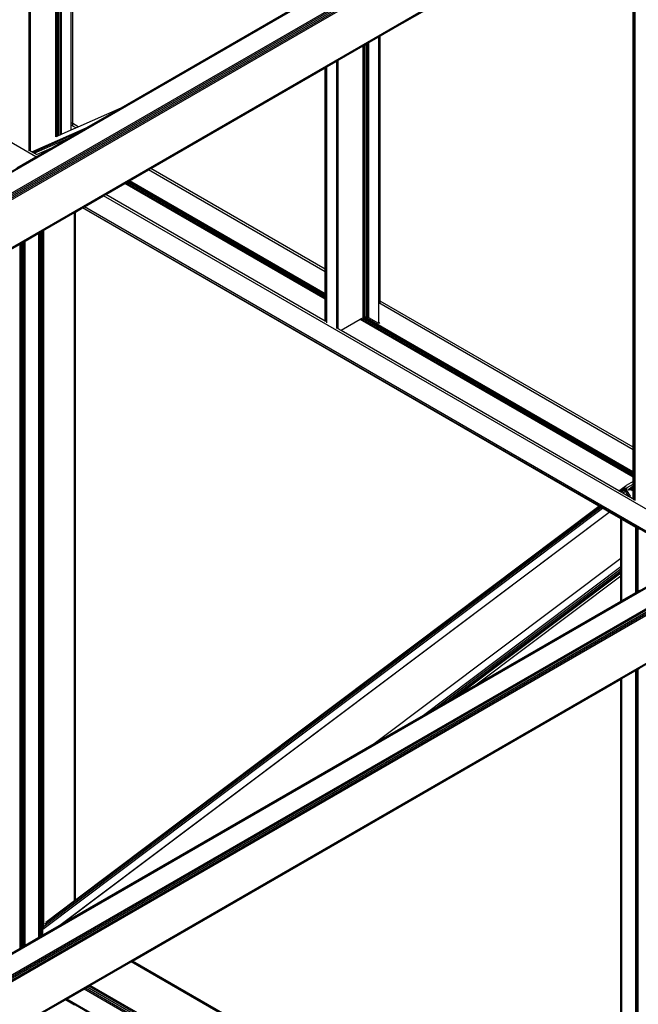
# Model space of a CAD drawing. Header units: millimetres. Extents: x 10 to 1250, y -62 to 528.
# Tile 731 of 909: x 620.78 to 621.89, y 521.81 to 523.58. Entities that reach past the tile are written whole.
import ezdxf

# ---------------------------------------------------------------- set-up
doc = ezdxf.new("R2010")
doc.units = ezdxf.units.MM
doc.header["$LTSCALE"] = 0.05

msp = doc.modelspace()

# ---------------------------------------------------------------- linework, layer by layer
at = {"color": 8}
for p, q in [((620.8003, 523.342), (620.8003, 524.5061)), ((620.8029, 523.3405), (620.8029, 524.5014)), ((620.8479, 523.4079), (620.8479, 524.4191)), ((620.8488, 523.4073), (620.8488, 524.4174)), ((620.8502, 523.4065), (620.8502, 524.4149)), ((620.853, 523.4049), (620.853, 524.4098)), ((620.8557, 523.4033), (620.8557, 524.4048)), ((620.8571, 523.4025), (620.8571, 524.4023)), ((620.858, 523.402), (620.858, 524.4005)), ((620.8759, 523.3917), (620.8759, 524.3679)), ((620.8784, 523.3902), (620.8784, 524.3632)), ((619.1098, 522.3467), (621.8627, 523.9361)), ((619.1117, 522.346), (621.8627, 523.9343)), ((619.1439, 522.3275), (621.8888, 523.9123)), ((619.1458, 522.3259), (621.8916, 523.9111)), ((619.1475, 522.3236), (621.894, 523.9093)), ((619.1486, 522.321), (621.8963, 523.9074)), ((619.149, 522.3185), (621.8966, 523.9049)), ((620.8124, 523.3304), (619.8503, 523.8858)), ((619.194, 522.2584), (621.8835, 523.8112)), ((619.1954, 522.2574), (621.883, 523.8091)), ((621.885, 522.8091), (621.885, 523.7698)), ((621.8858, 522.8086), (621.8858, 523.7692)), ((621.8882, 522.8073), (621.8882, 523.7676)), ((621.4308, 523.5474), (621.6446, 523.6708)), ((620.9653, 523.4186), (621.2917, 523.6071)), ((621.4104, 523.5356), (621.4283, 523.5459)), ((621.4283, 523.5459), (621.4308, 523.5474)), ((621.4283, 523.0728), (621.4283, 523.5459)), ((621.4308, 523.0713), (621.4308, 523.5474)), ((621.3553, 523.5038), (621.4003, 523.5298)), ((621.4003, 523.5298), (621.4012, 523.5303)), ((621.4003, 523.0889), (621.4003, 523.5298)), ((621.4012, 523.5303), (621.4026, 523.5311)), ((621.4012, 523.0884), (621.4012, 523.5303)), ((621.4026, 523.5311), (621.4053, 523.5327)), ((621.4026, 523.0876), (621.4026, 523.5311)), ((621.4053, 523.5327), (621.4081, 523.5343)), ((621.4053, 523.086), (621.4053, 523.5327)), ((621.4081, 523.5343), (621.4104, 523.5356)), ((621.4081, 523.0844), (621.4081, 523.5343)), ((621.4104, 523.0416), (621.4104, 523.5356)), ((621.3326, 523.4907), (621.3349, 523.492)), ((621.3349, 523.492), (621.3527, 523.5023)), ((621.3349, 523.0326), (621.3349, 523.492)), ((621.3527, 523.5023), (621.3553, 523.5038)), ((621.3527, 523.0231), (621.3527, 523.5023)), ((621.3553, 523.0216), (621.3553, 523.5038)), ((621.0185, 523.3093), (621.3318, 523.4902)), ((621.3318, 523.4902), (621.3326, 523.4907)), ((621.3318, 523.1285), (621.3318, 523.4902)), ((621.3326, 523.128), (621.3326, 523.4907)), ((620.8488, 523.4073), (620.8479, 523.4079)), ((620.8479, 523.4032), (620.8479, 523.4079)), ((620.8488, 523.4027), (620.8479, 523.4032)), ((620.8479, 523.3664), (620.8479, 523.4032)), ((620.8502, 523.4065), (620.8488, 523.4073)), ((620.8488, 523.4027), (620.8488, 523.4073)), ((620.8488, 523.3669), (620.8488, 523.4027)), ((620.8502, 523.4019), (620.8488, 523.4027)), ((620.853, 523.4049), (620.8502, 523.4065)), ((620.8502, 523.4019), (620.8502, 523.4065)), ((620.853, 523.4003), (620.853, 523.4049)), ((620.8571, 523.4025), (620.8557, 523.4033)), ((620.8557, 523.3987), (620.8557, 523.4033)), ((620.858, 523.402), (620.8571, 523.4025)), ((620.8571, 523.3979), (620.8571, 523.4025)), ((620.8884, 523.3845), (620.9653, 523.4186)), ((620.9025, 523.3824), (620.9653, 523.4186)), ((620.8502, 523.3675), (620.8502, 523.4019)), ((620.853, 523.4003), (620.8502, 523.4019)), ((620.853, 523.3687), (620.853, 523.4003)), ((620.858, 523.3973), (620.8557, 523.3987)), ((620.8557, 523.3699), (620.8557, 523.3987)), ((620.858, 523.3973), (620.858, 523.402)), ((620.858, 523.371), (620.858, 523.3973)), ((620.8784, 523.3902), (620.8759, 523.3917)), ((620.8759, 523.387), (620.8759, 523.3917)), ((620.8838, 523.3824), (620.8759, 523.387)), ((620.8759, 523.3789), (620.8759, 523.387)), ((620.8884, 523.3845), (620.8784, 523.3902)), ((620.8784, 523.3863), (620.8784, 523.3902)), ((620.8052, 523.3392), (620.9025, 523.3824)), ((620.8065, 523.3384), (620.8927, 523.3767)), ((620.8488, 523.3669), (620.8502, 523.3675)), ((620.8502, 523.3675), (620.853, 523.3687)), ((620.853, 523.3687), (620.8557, 523.3699)), ((620.8557, 523.3699), (620.858, 523.371)), ((620.858, 523.371), (620.8759, 523.3789)), ((620.8711, 523.3642), (620.8927, 523.3767)), ((620.8759, 523.3789), (620.8838, 523.3824)), ((620.8838, 523.3824), (620.8884, 523.3845)), ((620.8927, 523.3767), (620.9025, 523.3824)), ((620.8093, 523.3368), (620.8711, 523.3642)), ((620.8407, 523.3467), (620.8711, 523.3642)), ((620.8479, 523.3664), (620.8488, 523.3669)), ((620.8003, 523.3412), (620.8003, 523.342)), ((620.8029, 523.3405), (620.8003, 523.342)), ((620.8052, 523.3392), (620.8029, 523.3405)), ((620.8029, 523.3405), (620.8029, 523.3405)), ((620.8065, 523.3384), (620.8052, 523.3392)), ((620.8093, 523.3368), (620.8065, 523.3384)), ((620.8131, 523.3346), (620.8093, 523.3368)), ((620.8124, 523.3304), (620.816, 523.3324)), ((620.8132, 523.3345), (620.8407, 523.3467)), ((620.816, 523.3324), (620.8407, 523.3467)), ((620.7781, 523.3105), (620.8124, 523.3304)), ((620.9801, 523.2872), (621.0145, 523.307)), ((621.0145, 523.307), (621.0185, 523.3093)), ((621.3318, 523.1238), (621.0145, 523.307)), ((621.3318, 523.1285), (621.0185, 523.3093)), ((620.9377, 523.2627), (620.972, 523.2825)), ((620.972, 523.2825), (620.9739, 523.2836)), ((621.3318, 523.0748), (620.972, 523.2825)), ((620.9739, 523.2836), (620.9761, 523.2849)), ((621.3318, 523.077), (620.9739, 523.2836)), ((620.9761, 523.2849), (620.9783, 523.2861)), ((621.3318, 523.0795), (620.9761, 523.2849)), ((620.9783, 523.2861), (620.9801, 523.2872)), ((621.3318, 523.082), (620.9783, 523.2861)), ((621.3318, 523.0842), (620.9801, 523.2872)), ((620.9336, 523.2604), (620.9377, 523.2627)), ((621.3318, 523.0352), (620.9377, 523.2627)), ((620.8993, 523.2405), (620.9336, 523.2604)), ((622.0283, 522.6283), (620.9336, 523.2604)), ((620.8268, 523.1987), (620.8814, 523.2302)), ((620.8814, 523.2302), (620.8828, 523.231)), ((620.8814, 521.9951), (620.8814, 523.2302)), ((620.8828, 523.231), (620.8833, 523.2313)), ((620.8828, 521.9962), (620.8828, 523.231)), ((620.8833, 523.2313), (620.8959, 523.2386)), ((620.8833, 521.9966), (620.8833, 523.2313)), ((620.8959, 523.2386), (620.8968, 523.2391)), ((621.8232, 522.7033), (620.8959, 523.2386)), ((620.8968, 523.2391), (620.8993, 523.2405)), ((621.9915, 522.6071), (620.8968, 523.2391)), ((621.994, 522.6085), (620.8993, 523.2405)), ((620.7929, 523.1791), (620.8178, 523.1935)), ((620.8178, 523.1935), (620.8181, 523.1936)), ((620.8178, 521.9835), (620.8178, 523.1935)), ((620.8181, 523.1936), (620.8193, 523.1943)), ((620.8181, 521.9833), (620.8181, 523.1936)), ((620.8193, 523.1943), (620.8199, 523.1947)), ((620.8193, 521.9826), (620.8193, 523.1943)), ((620.8199, 523.1947), (620.8223, 523.1961)), ((620.8199, 521.9823), (620.8199, 523.1947)), ((620.8223, 523.1961), (620.8226, 523.1962)), ((620.8223, 521.9809), (620.8223, 523.1961)), ((620.8226, 523.1962), (620.8235, 523.1968)), ((620.8226, 521.9807), (620.8226, 523.1962)), ((620.8235, 523.1968), (620.8246, 523.1974)), ((620.8235, 521.9802), (620.8235, 523.1968)), ((620.8246, 523.1974), (620.8248, 523.1975)), ((620.8246, 521.9796), (620.8246, 523.1974)), ((620.8248, 523.1975), (620.8268, 523.1987)), ((620.8248, 521.9795), (620.8248, 523.1975)), ((620.8268, 521.9783), (620.8268, 523.1987)), ((620.7589, 523.1595), (620.7839, 523.1739)), ((620.7839, 523.1739), (620.7859, 523.1751)), ((620.7839, 521.9098), (620.7839, 523.1739)), ((620.7859, 523.1751), (620.7861, 523.1752)), ((620.7859, 522.0019), (620.7859, 523.1751)), ((620.7861, 523.1752), (620.7871, 523.1758)), ((620.7861, 522.0018), (620.7861, 523.1752)), ((620.7871, 523.1758), (620.7884, 523.1765)), ((620.7871, 522.0012), (620.7871, 523.1758)), ((620.7884, 523.1765), (620.7908, 523.1779)), ((620.7884, 522.0005), (620.7884, 523.1765)), ((620.7908, 523.1779), (620.791, 523.178)), ((620.7908, 521.9991), (620.7908, 523.1779)), ((620.791, 523.178), (620.7915, 523.1783)), ((620.791, 521.999), (620.791, 523.178)), ((620.7915, 523.1783), (620.7929, 523.1791)), ((620.7915, 521.9987), (620.7915, 523.1783)), ((620.7929, 521.9979), (620.7929, 523.1791)), ((620.2154, 521.581), (622.9683, 523.1704)), ((620.2174, 521.5803), (622.9683, 523.1686)), ((620.2495, 521.5618), (622.9945, 523.1466)), ((620.2515, 521.5602), (622.9972, 523.1454)), ((620.2531, 521.5579), (622.9993, 523.1434)), ((620.2543, 521.5553), (623.0021, 523.1418)), ((620.2546, 521.5528), (623.0023, 523.1392)), ((621.3326, 523.128), (621.3318, 523.1285)), ((621.3318, 523.1238), (621.3318, 523.1285)), ((621.3326, 523.1233), (621.3318, 523.1238)), ((621.3318, 523.0842), (621.3318, 523.1238)), ((621.3326, 523.1233), (621.3326, 523.128)), ((621.3326, 523.0837), (621.3326, 523.1233)), ((621.4012, 523.0884), (621.4003, 523.0889)), ((621.4003, 523.0843), (621.4003, 523.0889)), ((621.4012, 523.0837), (621.4003, 523.0843)), ((621.4003, 523.0446), (621.4003, 523.0843)), ((621.4026, 523.0876), (621.4012, 523.0884)), ((621.4012, 523.0837), (621.4012, 523.0884)), ((621.4026, 523.0829), (621.4026, 523.0876)), ((621.4081, 523.0844), (621.4053, 523.086)), ((621.4053, 523.0813), (621.4053, 523.086)), ((621.4081, 523.0798), (621.4081, 523.0844)), ((621.3326, 523.0837), (621.3318, 523.0842)), ((621.3318, 523.082), (621.3318, 523.0842)), ((621.3326, 523.0815), (621.3318, 523.082)), ((621.3318, 523.0795), (621.3318, 523.082)), ((621.3326, 523.079), (621.3318, 523.0795)), ((621.3318, 523.077), (621.3318, 523.0795)), ((621.3326, 523.0765), (621.3318, 523.077)), ((621.3318, 523.0748), (621.3318, 523.077)), ((621.3326, 523.0744), (621.3318, 523.0748)), ((621.3318, 523.0352), (621.3318, 523.0748)), ((621.3326, 523.0815), (621.3326, 523.0837)), ((621.3326, 523.079), (621.3326, 523.0815)), ((621.3326, 523.0765), (621.3326, 523.079)), ((621.3326, 523.0744), (621.3326, 523.0765)), ((621.3326, 523.0347), (621.3326, 523.0744)), ((621.4026, 523.0829), (621.4012, 523.0837)), ((621.4012, 523.0445), (621.4012, 523.0837)), ((621.4026, 523.0446), (621.4026, 523.0829)), ((621.4081, 523.0798), (621.4053, 523.0813)), ((621.4053, 523.0449), (621.4053, 523.0813)), ((621.4081, 523.0446), (621.4081, 523.0798)), ((621.4308, 523.0713), (621.4283, 523.0728)), ((621.4283, 523.0681), (621.4283, 523.0728)), ((621.4283, 523.0314), (621.4283, 523.0681)), ((621.885, 522.8044), (621.4283, 523.0681)), ((621.4308, 523.0674), (621.4308, 523.0713)), ((621.885, 522.8091), (621.4308, 523.0713)), ((620.2994, 521.4926), (622.9892, 523.0455)), ((620.3008, 521.4916), (622.9886, 523.0434)), ((621.3326, 523.0347), (621.3318, 523.0352)), ((621.3326, 523.0346), (621.3326, 523.0347)), ((621.3947, 523.0385), (621.3604, 523.0186)), ((621.3966, 523.0395), (621.3947, 523.0385)), ((621.885, 522.7554), (621.3947, 523.0385)), ((621.3988, 523.0408), (621.3966, 523.0395)), ((621.885, 522.7576), (621.3966, 523.0395)), ((621.4003, 523.0416), (621.3988, 523.0408)), ((621.885, 522.7601), (621.3988, 523.0408)), ((621.4008, 523.0443), (621.4003, 523.0446)), ((621.4003, 523.0441), (621.4003, 523.0446)), ((621.4003, 523.0441), (621.4008, 523.0443)), ((621.4003, 523.0425), (621.4003, 523.0441)), ((621.4011, 523.042), (621.4003, 523.0425)), ((621.4003, 523.0416), (621.4003, 523.0425)), ((621.4011, 523.042), (621.4003, 523.0416)), ((621.4008, 523.0443), (621.4012, 523.0445)), ((621.4026, 523.0433), (621.4008, 523.0443)), ((621.4026, 523.0426), (621.4011, 523.042)), ((621.885, 522.7626), (621.4011, 523.042)), ((621.4012, 523.0445), (621.4026, 523.0446)), ((621.4026, 523.0433), (621.4026, 523.0446)), ((621.4026, 523.0426), (621.4026, 523.0433)), ((621.4036, 523.0427), (621.4026, 523.0426)), ((621.4053, 523.0429), (621.4036, 523.0427)), ((621.885, 522.7647), (621.4036, 523.0427)), ((621.4053, 523.0449), (621.4081, 523.0446)), ((621.4053, 523.0429), (621.4053, 523.0449)), ((621.4081, 523.0426), (621.4053, 523.0429)), ((621.4081, 523.0426), (621.4081, 523.0446)), ((621.4104, 523.0416), (621.4081, 523.0426)), ((621.4283, 523.0314), (621.4104, 523.0416)), ((621.4302, 523.0325), (621.4283, 523.0314)), ((621.3527, 523.0223), (621.3527, 523.0231)), ((621.3553, 523.0216), (621.3527, 523.0231)), ((621.3604, 523.0186), (621.3553, 523.0216)), ((621.8594, 522.7305), (621.3604, 523.0186)), ((621.8858, 522.8086), (621.885, 522.8091)), ((621.885, 522.8044), (621.885, 522.8091)), ((621.8858, 522.8039), (621.885, 522.8044)), ((621.885, 522.7647), (621.885, 522.8044)), ((621.8882, 522.8073), (621.8858, 522.8086)), ((621.8858, 522.8039), (621.8858, 522.8086)), ((621.8882, 522.8026), (621.8858, 522.8039)), ((621.8858, 522.7643), (621.8858, 522.8039)), ((621.8882, 522.8026), (621.8882, 522.8073)), ((621.8882, 522.7629), (621.8882, 522.8026)), ((621.8858, 522.7643), (621.885, 522.7647)), ((621.885, 522.7626), (621.885, 522.7647)), ((621.8858, 522.7621), (621.885, 522.7626)), ((621.885, 522.7601), (621.885, 522.7626)), ((621.8858, 522.7596), (621.885, 522.7601)), ((621.885, 522.7576), (621.885, 522.7601)), ((621.8858, 522.7571), (621.885, 522.7576)), ((621.885, 522.7554), (621.885, 522.7576)), ((621.8858, 522.7549), (621.885, 522.7554)), ((621.885, 522.7475), (621.885, 522.7554)), ((621.8882, 522.7629), (621.8858, 522.7643)), ((621.8858, 522.7621), (621.8858, 522.7643)), ((621.8882, 522.7608), (621.8858, 522.7621)), ((621.8858, 522.7596), (621.8858, 522.7621)), ((621.8882, 522.7583), (621.8858, 522.7596)), ((621.8858, 522.7571), (621.8858, 522.7596)), ((621.8882, 522.7557), (621.8858, 522.7571)), ((621.8858, 522.7549), (621.8858, 522.7571)), ((621.8882, 522.7536), (621.8858, 522.7549)), ((621.8858, 522.748), (621.8858, 522.7549)), ((621.8882, 522.7493), (621.8858, 522.748)), ((621.8882, 522.7608), (621.8882, 522.7629)), ((621.8882, 522.7583), (621.8882, 522.7608)), ((621.8882, 522.7557), (621.8882, 522.7583)), ((621.8882, 522.7536), (621.8882, 522.7557)), ((621.8882, 522.7493), (621.8882, 522.7536)), ((621.8882, 522.7447), (621.8882, 522.7493)), ((621.8594, 522.7305), (621.8721, 522.7401)), ((621.8597, 522.7304), (621.8703, 522.7383)), ((621.8611, 522.7296), (621.8693, 522.7357)), ((621.8634, 522.7282), (621.8695, 522.7328)), ((621.8703, 522.7383), (621.8693, 522.7357)), ((621.8693, 522.7357), (621.8695, 522.7328)), ((621.8695, 522.7328), (621.8698, 522.7322)), ((621.8698, 522.7322), (621.87, 522.7323)), ((621.8698, 522.7322), (621.8703, 522.731)), ((621.8721, 522.7401), (621.8703, 522.7383)), ((621.8703, 522.731), (621.8708, 522.7314)), ((621.8703, 522.731), (621.8707, 522.73)), ((621.8707, 522.734), (621.8742, 522.7367)), ((621.8707, 522.7338), (621.8733, 522.7358)), ((621.8712, 522.7332), (621.8729, 522.7345)), ((621.8719, 522.7323), (621.8729, 522.7331)), ((621.885, 522.7475), (621.8721, 522.7401)), ((621.8728, 522.7311), (621.8735, 522.7316)), ((621.8729, 522.7345), (621.8733, 522.7358)), ((621.8729, 522.7331), (621.8729, 522.7345)), ((621.8735, 522.7316), (621.8729, 522.7331)), ((621.8733, 522.7358), (621.8742, 522.7367)), ((621.8738, 522.7312), (621.8735, 522.7316)), ((621.8801, 522.7212), (621.8738, 522.7312)), ((621.8742, 522.7367), (621.885, 522.7429)), ((621.885, 522.7393), (621.8754, 522.7321)), ((621.8768, 522.7326), (621.885, 522.7388)), ((621.8785, 522.7326), (621.885, 522.7375)), ((621.8803, 522.7323), (621.885, 522.7358)), ((621.882, 522.7316), (621.885, 522.7338)), ((621.8858, 522.748), (621.885, 522.7475)), ((621.885, 522.7429), (621.885, 522.7475)), ((621.885, 522.7429), (621.8858, 522.7433)), ((621.885, 522.7393), (621.885, 522.7429)), ((621.8858, 522.7399), (621.885, 522.7393)), ((621.885, 522.7388), (621.8858, 522.7394)), ((621.885, 522.7388), (621.885, 522.7393)), ((621.885, 522.7375), (621.885, 522.7388)), ((621.885, 522.7375), (621.8858, 522.7381)), ((621.885, 522.7358), (621.885, 522.7375)), ((621.885, 522.7358), (621.8858, 522.7364)), ((621.885, 522.7338), (621.885, 522.7358)), ((621.885, 522.7338), (621.8858, 522.7344)), ((621.885, 522.7298), (621.885, 522.7338)), ((621.8858, 522.7433), (621.8858, 522.748)), ((621.8858, 522.7433), (621.8882, 522.7447)), ((621.8858, 522.7399), (621.8858, 522.7433)), ((621.8882, 522.7417), (621.8858, 522.7399)), ((621.8858, 522.7394), (621.8882, 522.7411)), ((621.8858, 522.7381), (621.8882, 522.7399)), ((621.8858, 522.7394), (621.8858, 522.7399)), ((621.8858, 522.7381), (621.8858, 522.7394)), ((621.8858, 522.7364), (621.8882, 522.7382)), ((621.8858, 522.7364), (621.8858, 522.7381)), ((621.8858, 522.7344), (621.8858, 522.7364)), ((621.8858, 522.7344), (621.8882, 522.7362)), ((621.8858, 522.7294), (621.8858, 522.7344)), ((621.8882, 522.7417), (621.8882, 522.7447)), ((621.8882, 522.7411), (621.8882, 522.7417)), ((621.8882, 522.7399), (621.8882, 522.7411)), ((621.8882, 522.7382), (621.8882, 522.7399)), ((621.8882, 522.7362), (621.8882, 522.7382)), ((621.8882, 522.728), (621.8882, 522.7362)), ((621.8597, 522.7304), (621.8594, 522.7305)), ((621.8611, 522.7296), (621.8597, 522.7304)), ((621.8634, 522.7282), (621.8611, 522.7296)), ((621.8662, 522.7266), (621.8634, 522.7282)), ((621.8662, 522.7266), (621.8707, 522.73)), ((621.8767, 522.7206), (621.8662, 522.7266)), ((621.8707, 522.73), (621.8767, 522.7206)), ((621.871, 522.7297), (621.8718, 522.7303)), ((621.8779, 522.7199), (621.8767, 522.7206)), ((621.8779, 522.7199), (621.8801, 522.7212)), ((621.8782, 522.7197), (621.8779, 522.7199)), ((621.8782, 522.7197), (621.8801, 522.7212)), ((621.8834, 522.7167), (621.8782, 522.7197)), ((621.885, 522.7176), (621.8834, 522.7167)), ((621.885, 522.7158), (621.8834, 522.7167)), ((621.885, 522.7176), (621.885, 522.7298)), ((621.8858, 522.7181), (621.885, 522.7176)), ((621.885, 522.7158), (621.885, 522.7176)), ((621.8857, 522.7154), (621.885, 522.7158)), ((621.8857, 522.7154), (621.8858, 522.7154)), ((621.8858, 522.7153), (621.8857, 522.7154)), ((621.8858, 522.7181), (621.8858, 522.7294)), ((621.8882, 522.7194), (621.8858, 522.7181)), ((621.8858, 522.7154), (621.8858, 522.7181)), ((621.8858, 522.7154), (621.8882, 522.7168)), ((621.8858, 522.7153), (621.8858, 522.7154)), ((621.8882, 522.7139), (621.8858, 522.7153)), ((621.8858, 522.7152), (621.8858, 522.7153)), ((621.8882, 522.7194), (621.8882, 522.728)), ((621.8882, 522.7168), (621.8882, 522.7194)), ((621.8882, 522.7139), (621.8882, 522.7168)), ((621.8882, 522.7132), (621.8882, 522.7139)), ((620.8248, 521.9435), (621.8299, 522.6993)), ((620.8272, 521.9491), (621.8271, 522.701)), ((620.8284, 521.953), (621.8248, 522.7023)), ((620.8303, 521.9563), (621.8235, 522.7031)), ((620.8833, 521.9966), (621.8232, 522.7033)), ((621.8235, 522.7031), (621.8232, 522.7033)), ((621.8248, 522.7023), (621.8235, 522.7031)), ((621.8271, 522.701), (621.8248, 522.7023)), ((621.8299, 522.6993), (621.8271, 522.701)), ((621.8415, 522.6927), (621.8299, 522.6993)), ((620.8552, 521.951), (621.8415, 522.6927)), ((620.8663, 521.9589), (621.8419, 522.6924)), ((621.8419, 522.6924), (621.8415, 522.6927)), ((621.8627, 522.6804), (621.8419, 522.6924)), ((621.8627, 522.61), (621.8627, 522.6804)), ((621.8632, 522.6802), (621.8627, 522.6804)), ((621.8632, 522.6103), (621.8632, 522.6802)), ((621.8646, 522.6794), (621.8632, 522.6802)), ((621.8646, 522.5338), (621.8646, 522.6794)), ((621.8895, 522.665), (621.8646, 522.6794)), ((621.8895, 522.6301), (621.8895, 522.665)), ((621.8916, 522.6638), (621.8895, 522.665)), ((621.8916, 522.6317), (621.8916, 522.6638)), ((621.8917, 522.6637), (621.8916, 522.6638)), ((621.8917, 522.6318), (621.8917, 522.6637)), ((621.8928, 522.6631), (621.8917, 522.6637)), ((621.8928, 522.6326), (621.8928, 522.6631)), ((621.894, 522.6624), (621.8928, 522.6631)), ((621.894, 522.6335), (621.894, 522.6624)), ((621.8964, 522.661), (621.894, 522.6624)), ((621.8895, 522.6301), (621.8916, 522.6317)), ((621.8895, 522.6147), (621.8895, 522.6301)), ((621.8916, 522.6317), (621.8917, 522.6318)), ((621.8916, 522.6163), (621.8916, 522.6317)), ((621.8917, 522.6318), (621.8928, 522.6326)), ((621.8917, 522.6164), (621.8917, 522.6318)), ((621.8928, 522.6326), (621.894, 522.6335)), ((621.8928, 522.6172), (621.8928, 522.6326)), ((621.894, 522.6181), (621.894, 522.6335)), ((621.42, 522.2771), (621.8627, 522.61)), ((621.8627, 522.61), (621.8632, 522.6103)), ((621.8627, 522.5946), (621.8627, 522.61)), ((621.8632, 522.5949), (621.8632, 522.6103)), ((621.8895, 522.6147), (621.8916, 522.6163)), ((621.8895, 522.6108), (621.8895, 522.6147)), ((621.8895, 522.6108), (621.8916, 522.6124)), ((621.8895, 522.6074), (621.8895, 522.6108)), ((621.8895, 522.6074), (621.8916, 522.6089)), ((621.8895, 522.6049), (621.8895, 522.6074)), ((621.8916, 522.6163), (621.8917, 522.6164)), ((621.8916, 522.6124), (621.8916, 522.6163)), ((621.8916, 522.6124), (621.8917, 522.6125)), ((621.8916, 522.6089), (621.8916, 522.6124)), ((621.8916, 522.6089), (621.8917, 522.6091)), ((621.8916, 522.6064), (621.8916, 522.6089)), ((621.8917, 522.6164), (621.8928, 522.6172)), ((621.8917, 522.6125), (621.8917, 522.6164)), ((621.8917, 522.6125), (621.8928, 522.6133)), ((621.8917, 522.6091), (621.8917, 522.6125)), ((621.8917, 522.6091), (621.8928, 522.6098)), ((621.8917, 522.6066), (621.8917, 522.6091)), ((621.8917, 522.6066), (621.8928, 522.6073)), ((621.8928, 522.6172), (621.894, 522.6181)), ((621.8928, 522.6133), (621.8928, 522.6172)), ((621.8928, 522.6133), (621.894, 522.6142)), ((621.8928, 522.6098), (621.8928, 522.6133)), ((621.8928, 522.6098), (621.894, 522.6107)), ((621.8928, 522.6073), (621.8928, 522.6098)), ((621.8928, 522.6073), (621.894, 522.6083)), ((621.8928, 522.6062), (621.8928, 522.6073)), ((621.8928, 522.6062), (621.894, 522.6071)), ((621.894, 522.6142), (621.894, 522.6181)), ((621.894, 522.6107), (621.894, 522.6142)), ((621.894, 522.6083), (621.894, 522.6107)), ((621.894, 522.6071), (621.894, 522.6083)), ((621.894, 522.6017), (621.894, 522.6071)), ((621.5082, 522.328), (621.8627, 522.5946)), ((621.5306, 522.3409), (621.8627, 522.5907)), ((621.8627, 522.5946), (621.8632, 522.5949)), ((621.8627, 522.5907), (621.8627, 522.5946)), ((621.8627, 522.5907), (621.8632, 522.591)), ((621.8627, 522.5872), (621.8627, 522.5907)), ((621.8632, 522.591), (621.8632, 522.5949)), ((621.8632, 522.5876), (621.8632, 522.591)), ((621.8895, 522.6049), (621.8916, 522.6064)), ((621.8895, 522.6037), (621.8916, 522.6053)), ((621.8895, 522.6037), (621.8895, 522.6049)), ((621.8895, 522.5983), (621.8895, 522.6037)), ((621.8895, 522.5983), (621.8916, 522.5999)), ((621.8895, 522.5482), (621.8895, 522.5983)), ((621.8916, 522.6064), (621.8917, 522.6066)), ((621.8916, 522.6053), (621.8916, 522.6064)), ((621.8916, 522.6053), (621.8917, 522.6054)), ((621.8916, 522.5999), (621.8916, 522.6053)), ((621.8916, 522.5999), (621.8917, 522.6)), ((621.8916, 522.5494), (621.8916, 522.5999)), ((621.8917, 522.6054), (621.8917, 522.6066)), ((621.8917, 522.6054), (621.8928, 522.6062)), ((621.8917, 522.6), (621.8917, 522.6054)), ((621.8917, 522.6), (621.8928, 522.6008)), ((621.8917, 522.5495), (621.8917, 522.6)), ((621.8928, 522.6008), (621.8928, 522.6062)), ((621.8928, 522.6008), (621.894, 522.6017)), ((621.8928, 522.5501), (621.8928, 522.6008)), ((621.894, 522.5508), (621.894, 522.6017)), ((621.5504, 522.3524), (621.8627, 522.5872)), ((621.5647, 522.3606), (621.8627, 522.5847)), ((621.5712, 522.3644), (621.8627, 522.5836)), ((621.6023, 522.3824), (621.8627, 522.5782)), ((621.8627, 522.5872), (621.8632, 522.5876)), ((621.8627, 522.5847), (621.8627, 522.5872)), ((621.8627, 522.5847), (621.8632, 522.5851)), ((621.8627, 522.5836), (621.8627, 522.5847)), ((621.8627, 522.5836), (621.8632, 522.5839)), ((621.8627, 522.5782), (621.8627, 522.5836)), ((621.8627, 522.5782), (621.8632, 522.5785)), ((621.8627, 522.5327), (621.8627, 522.5782)), ((621.8632, 522.5851), (621.8632, 522.5876)), ((621.8632, 522.5839), (621.8632, 522.5851)), ((621.8632, 522.5785), (621.8632, 522.5839)), ((621.8632, 522.533), (621.8632, 522.5785)), ((621.8646, 522.5338), (621.8895, 522.5482)), ((621.8895, 522.5482), (621.8916, 522.5494)), ((621.8916, 522.5494), (621.8917, 522.5495)), ((621.8917, 522.5495), (621.8928, 522.5501)), ((621.8928, 522.5501), (621.894, 522.5508)), ((621.894, 522.5508), (621.8964, 522.5522)), ((621.6023, 522.3824), (621.8627, 522.5327)), ((621.8627, 522.5327), (621.8632, 522.533)), ((621.8632, 522.533), (621.8646, 522.5338)), ((621.8646, 522.3938), (621.8895, 522.4082)), ((621.8895, 522.4082), (621.8916, 522.4094)), ((621.8895, 521.3648), (621.8895, 522.4082)), ((621.8916, 522.4094), (621.8917, 522.4095)), ((621.8916, 521.3636), (621.8916, 522.4094)), ((621.8917, 522.4095), (621.8928, 522.4101)), ((621.8917, 521.3634), (621.8917, 522.4095)), ((621.8928, 522.4101), (621.894, 522.4108)), ((621.8928, 521.3629), (621.8928, 522.4101)), ((621.894, 522.4108), (621.8964, 522.4122)), ((621.894, 521.3621), (621.894, 522.4108)), ((620.9859, 521.8865), (621.8627, 522.3927)), ((621.5712, 522.3644), (621.6023, 522.3824)), ((621.8627, 522.3927), (621.8632, 522.393)), ((621.8627, 521.3802), (621.8627, 522.3927)), ((621.8632, 522.393), (621.8646, 522.3938)), ((621.8632, 521.3799), (621.8632, 522.393)), ((621.8646, 521.1307), (621.8646, 522.3938)), ((621.5504, 522.3524), (621.5647, 522.3606)), ((621.5647, 522.3606), (621.5712, 522.3644)), ((621.5306, 522.3409), (621.5504, 522.3524)), ((621.42, 522.2771), (621.5082, 522.328)), ((621.5082, 522.328), (621.5306, 522.3409)), ((620.8663, 521.9574), (621.42, 522.2771)), ((620.7861, 522.0018), (620.7859, 522.0019)), ((620.7859, 522.0012), (620.7859, 522.0019)), ((620.7861, 522.0011), (620.7859, 522.0012)), ((620.7859, 521.9992), (620.7859, 522.0012)), ((620.7861, 521.9991), (620.7859, 521.9992)), ((620.7859, 521.9233), (620.7859, 521.9992)), ((620.7871, 522.0012), (620.7861, 522.0018)), ((620.7861, 522.0011), (620.7861, 522.0018)), ((620.7871, 522.0005), (620.7861, 522.0011)), ((620.7861, 521.9991), (620.7861, 522.0011)), ((620.7871, 521.9985), (620.7861, 521.9991)), ((620.7861, 521.9235), (620.7861, 521.9991)), ((620.7884, 522.0005), (620.7871, 522.0012)), ((620.7871, 522.0005), (620.7871, 522.0012)), ((620.7884, 521.9998), (620.7871, 522.0005)), ((620.7871, 521.9985), (620.7871, 522.0005)), ((620.7884, 521.9978), (620.7871, 521.9985)), ((620.7871, 521.9243), (620.7871, 521.9985)), ((620.7884, 521.9998), (620.7884, 522.0005)), ((620.7884, 521.9978), (620.7884, 521.9998)), ((620.7884, 521.9252), (620.7884, 521.9978)), ((620.791, 521.999), (620.7908, 521.9991)), ((620.7908, 521.9984), (620.7908, 521.9991)), ((620.791, 521.9982), (620.7908, 521.9984)), ((620.7908, 521.9963), (620.7908, 521.9984)), ((620.791, 521.9962), (620.7908, 521.9963)), ((620.7908, 521.927), (620.7908, 521.9963)), ((620.7915, 521.9987), (620.791, 521.999)), ((620.791, 521.9982), (620.791, 521.999)), ((620.7915, 521.998), (620.791, 521.9982)), ((620.791, 521.9962), (620.791, 521.9982)), ((620.7915, 521.996), (620.791, 521.9962)), ((620.791, 521.9272), (620.791, 521.9962)), ((620.7929, 521.9979), (620.7915, 521.9987)), ((620.7915, 521.998), (620.7915, 521.9987)), ((620.7929, 521.9972), (620.7915, 521.998)), ((620.7915, 521.996), (620.7915, 521.998)), ((620.7929, 521.9952), (620.7915, 521.996)), ((620.7915, 521.9275), (620.7915, 521.996)), ((620.7929, 521.9972), (620.7929, 521.9979)), ((620.7929, 521.9952), (620.7929, 521.9972)), ((620.7929, 521.9286), (620.7929, 521.9952)), ((620.8324, 521.9583), (620.8814, 521.9951)), ((620.8814, 521.9951), (620.8828, 521.9962)), ((620.8828, 521.9962), (620.8833, 521.9966)), ((620.8181, 521.9833), (620.8178, 521.9835)), ((620.8178, 521.9828), (620.8178, 521.9835)), ((620.8181, 521.9826), (620.8178, 521.9828)), ((620.8178, 521.9808), (620.8178, 521.9828)), ((620.8181, 521.9806), (620.8178, 521.9808)), ((620.8178, 521.9473), (620.8178, 521.9808)), ((620.8193, 521.9826), (620.8181, 521.9833)), ((620.8181, 521.9826), (620.8181, 521.9833)), ((620.8193, 521.9819), (620.8181, 521.9826)), ((620.8181, 521.9806), (620.8181, 521.9826)), ((620.8181, 521.9475), (620.8181, 521.9806)), ((620.8193, 521.9799), (620.8181, 521.9806)), ((620.8199, 521.9823), (620.8193, 521.9826)), ((620.8193, 521.9819), (620.8193, 521.9826)), ((620.8199, 521.9816), (620.8193, 521.9819)), ((620.8193, 521.9799), (620.8193, 521.9819)), ((620.8193, 521.9484), (620.8193, 521.9799)), ((620.8199, 521.9796), (620.8193, 521.9799)), ((620.8199, 521.9816), (620.8199, 521.9823)), ((620.8199, 521.9796), (620.8199, 521.9816)), ((620.8199, 521.9489), (620.8199, 521.9796)), ((620.8226, 521.9807), (620.8223, 521.9809)), ((620.8223, 521.9802), (620.8223, 521.9809)), ((620.8226, 521.98), (620.8223, 521.9802)), ((620.8223, 521.9782), (620.8223, 521.9802)), ((620.8226, 521.978), (620.8223, 521.9782)), ((620.8223, 521.9507), (620.8223, 521.9782)), ((620.8235, 521.9802), (620.8226, 521.9807)), ((620.8226, 521.98), (620.8226, 521.9807)), ((620.8226, 521.978), (620.8226, 521.98)), ((620.8235, 521.9795), (620.8226, 521.98)), ((620.8226, 521.9509), (620.8226, 521.978)), ((620.8235, 521.9775), (620.8226, 521.978)), ((620.8246, 521.9796), (620.8235, 521.9802)), ((620.8235, 521.9795), (620.8235, 521.9802)), ((620.8246, 521.9789), (620.8235, 521.9795)), ((620.8235, 521.9775), (620.8235, 521.9795)), ((620.8246, 521.9769), (620.8235, 521.9775)), ((620.8235, 521.9516), (620.8235, 521.9775)), ((620.8248, 521.9795), (620.8246, 521.9796)), ((620.8246, 521.9789), (620.8246, 521.9796)), ((620.8248, 521.9788), (620.8246, 521.9789)), ((620.8246, 521.9769), (620.8246, 521.9789)), ((620.8248, 521.9768), (620.8246, 521.9769)), ((620.8246, 521.9524), (620.8246, 521.9769)), ((620.8268, 521.9783), (620.8248, 521.9795)), ((620.8248, 521.9788), (620.8248, 521.9795)), ((620.8268, 521.9776), (620.8248, 521.9788)), ((620.8248, 521.9768), (620.8248, 521.9788)), ((620.8268, 521.9756), (620.8248, 521.9768)), ((620.8248, 521.9525), (620.8248, 521.9768)), ((620.8268, 521.9776), (620.8268, 521.9783)), ((620.8268, 521.9756), (620.8268, 521.9776)), ((620.8268, 521.9541), (620.8268, 521.9756)), ((620.8248, 521.9525), (620.8268, 521.9541)), ((620.8248, 521.9521), (620.8268, 521.9537)), ((620.8268, 521.9537), (620.8268, 521.9541)), ((620.8268, 521.9519), (620.8268, 521.9537)), ((620.8581, 521.9527), (620.8663, 521.9589)), ((620.8581, 521.9527), (620.8663, 521.9574)), ((620.8178, 521.9469), (620.8199, 521.9485)), ((620.8178, 521.9473), (620.8181, 521.9475)), ((620.8178, 521.9469), (620.8178, 521.9473)), ((620.8178, 521.9451), (620.8178, 521.9469)), ((620.8178, 521.9451), (620.8199, 521.9466)), ((620.8178, 521.942), (620.8178, 521.9451)), ((620.8178, 521.942), (620.8199, 521.9436)), ((620.8178, 521.9383), (620.8178, 521.942)), ((620.8178, 521.9383), (620.8199, 521.9398)), ((620.8178, 521.9294), (620.8178, 521.9383)), ((620.8181, 521.9475), (620.8193, 521.9484)), ((620.8193, 521.9484), (620.8199, 521.9489)), ((620.8199, 521.9485), (620.8199, 521.9489)), ((620.8199, 521.9466), (620.8199, 521.9485)), ((620.8199, 521.9436), (620.8199, 521.9466)), ((620.8199, 521.9398), (620.8199, 521.9436)), ((620.8199, 521.9306), (620.8199, 521.9398)), ((620.8223, 521.9503), (620.8235, 521.9512)), ((620.8223, 521.9507), (620.8226, 521.9509)), ((620.8223, 521.9503), (620.8223, 521.9507)), ((620.8223, 521.9485), (620.8223, 521.9503)), ((620.8223, 521.9485), (620.8235, 521.9494)), ((620.8223, 521.9454), (620.8223, 521.9485)), ((620.8223, 521.9454), (620.8235, 521.9463)), ((620.8223, 521.9417), (620.8223, 521.9454)), ((620.8223, 521.9417), (620.8235, 521.9426)), ((620.8223, 521.932), (620.8223, 521.9417)), ((620.8226, 521.9509), (620.8235, 521.9516)), ((620.8235, 521.9516), (620.8246, 521.9524)), ((620.8235, 521.9512), (620.8246, 521.952)), ((620.8235, 521.9512), (620.8235, 521.9516)), ((620.8235, 521.9494), (620.8235, 521.9512)), ((620.8235, 521.9494), (620.8246, 521.9502)), ((620.8235, 521.9463), (620.8235, 521.9494)), ((620.8235, 521.9463), (620.8246, 521.9471)), ((620.8235, 521.9426), (620.8235, 521.9463)), ((620.8235, 521.9426), (620.8248, 521.9435)), ((620.8235, 521.9327), (620.8235, 521.9426)), ((620.8246, 521.9524), (620.8248, 521.9525)), ((620.8246, 521.952), (620.8246, 521.9524)), ((620.8246, 521.952), (620.8248, 521.9521)), ((620.8246, 521.9502), (620.8246, 521.952)), ((620.8246, 521.9502), (620.8248, 521.9503)), ((620.8246, 521.9471), (620.8246, 521.9502)), ((620.8246, 521.9471), (620.8248, 521.9473)), ((620.8246, 521.944), (620.8246, 521.9471)), ((620.8248, 521.9521), (620.8248, 521.9525)), ((620.8248, 521.9503), (620.8248, 521.9521)), ((620.8248, 521.9503), (620.8268, 521.9519)), ((620.8248, 521.9334), (620.8552, 521.951)), ((620.8248, 521.9473), (620.8248, 521.9503)), ((620.8248, 521.9473), (620.8268, 521.9488)), ((620.8248, 521.9435), (620.8248, 521.9473)), ((620.8248, 521.9334), (620.8248, 521.9435)), ((620.8268, 521.9488), (620.8268, 521.9519)), ((620.8268, 521.9457), (620.8268, 521.9488)), ((620.8552, 521.951), (620.8581, 521.9527)), ((620.7859, 521.9233), (620.7861, 521.9235)), ((620.7859, 521.9229), (620.7859, 521.9233)), ((620.7859, 521.9229), (620.7861, 521.9231)), ((620.7859, 521.9211), (620.7859, 521.9229)), ((620.7859, 521.9211), (620.7861, 521.9212)), ((620.7859, 521.9181), (620.7859, 521.9211)), ((620.7859, 521.9181), (620.7861, 521.9182)), ((620.7859, 521.9143), (620.7859, 521.9181)), ((620.7861, 521.9235), (620.7871, 521.9243)), ((620.7861, 521.9231), (620.7871, 521.9239)), ((620.7861, 521.9231), (620.7861, 521.9235)), ((620.7861, 521.9212), (620.7861, 521.9231)), ((620.7861, 521.9212), (620.7871, 521.922)), ((620.7861, 521.9182), (620.7861, 521.9212)), ((620.7861, 521.9182), (620.7871, 521.919)), ((620.7861, 521.9145), (620.7861, 521.9182)), ((620.7871, 521.9243), (620.7884, 521.9252)), ((620.7871, 521.9239), (620.7884, 521.9248)), ((620.7871, 521.9239), (620.7871, 521.9243)), ((620.7871, 521.922), (620.7871, 521.9239)), ((620.7871, 521.922), (620.7884, 521.9229)), ((620.7871, 521.919), (620.7871, 521.922)), ((620.7871, 521.919), (620.7884, 521.9199)), ((620.7871, 521.9152), (620.7871, 521.919)), ((620.7884, 521.9248), (620.7884, 521.9252)), ((620.7884, 521.9229), (620.7884, 521.9248)), ((620.7884, 521.9199), (620.7884, 521.9229)), ((620.7884, 521.9162), (620.7884, 521.9199)), ((620.7908, 521.927), (620.791, 521.9272)), ((620.7908, 521.9266), (620.7908, 521.927)), ((620.7908, 521.9266), (620.791, 521.9268)), ((620.7908, 521.9248), (620.7908, 521.9266)), ((620.7908, 521.9248), (620.791, 521.9249)), ((620.7908, 521.9217), (620.7908, 521.9248)), ((620.7908, 521.9217), (620.791, 521.9219)), ((620.7908, 521.918), (620.7908, 521.9217)), ((620.7908, 521.918), (620.791, 521.9181)), ((620.7908, 521.9138), (620.7908, 521.918)), ((620.791, 521.9272), (620.7915, 521.9275)), ((620.791, 521.9268), (620.791, 521.9272)), ((620.791, 521.9268), (620.7915, 521.9271)), ((620.791, 521.9249), (620.791, 521.9268)), ((620.791, 521.9249), (620.7915, 521.9253)), ((620.791, 521.9219), (620.791, 521.9249)), ((620.791, 521.9219), (620.7915, 521.9222)), ((620.791, 521.9181), (620.791, 521.9219)), ((620.791, 521.9181), (620.7915, 521.9185)), ((620.791, 521.914), (620.791, 521.9181)), ((620.7915, 521.9275), (620.7929, 521.9286)), ((620.7915, 521.9271), (620.7929, 521.9282)), ((620.7915, 521.9271), (620.7915, 521.9275)), ((620.7915, 521.9253), (620.7915, 521.9271)), ((620.7915, 521.9253), (620.7929, 521.9263)), ((620.7915, 521.9222), (620.7915, 521.9253)), ((620.7915, 521.9222), (620.7929, 521.9233)), ((620.7915, 521.9185), (620.7915, 521.9222)), ((620.7915, 521.9185), (620.7929, 521.9195)), ((620.7915, 521.9142), (620.7915, 521.9185)), ((620.7929, 521.915), (620.8178, 521.9294)), ((620.7929, 521.9282), (620.7929, 521.9286)), ((620.7929, 521.9263), (620.7929, 521.9282)), ((620.7929, 521.9233), (620.7929, 521.9263)), ((620.7929, 521.9195), (620.7929, 521.9233)), ((620.7929, 521.915), (620.7929, 521.9195)), ((620.8178, 521.9294), (620.8199, 521.9306)), ((620.8199, 521.9306), (620.8223, 521.932)), ((620.8223, 521.932), (620.8235, 521.9327)), ((620.8235, 521.9327), (620.8248, 521.9334)), ((620.7589, 521.8954), (620.7839, 521.9098)), ((620.7839, 521.9098), (620.7859, 521.911)), ((620.7859, 521.9143), (620.7861, 521.9145)), ((620.7859, 521.911), (620.7859, 521.9143)), ((620.7859, 521.911), (620.7861, 521.9111)), ((620.7861, 521.9145), (620.7871, 521.9152)), ((620.7861, 521.9111), (620.7861, 521.9145)), ((620.7861, 521.9111), (620.7871, 521.9117)), ((620.7871, 521.9152), (620.7884, 521.9162)), ((620.7871, 521.9117), (620.7871, 521.9152)), ((620.7871, 521.9117), (620.7884, 521.9124)), ((620.7884, 521.9124), (620.7884, 521.9162)), ((620.7884, 521.9124), (620.7908, 521.9138)), ((620.7908, 521.9138), (620.791, 521.914)), ((620.791, 521.914), (620.7915, 521.9142)), ((620.7915, 521.9142), (620.7929, 521.915)), ((620.91, 521.8427), (620.9835, 521.8851)), ((620.9835, 521.8851), (620.9852, 521.8861)), ((621.8627, 521.3775), (620.9835, 521.8851)), ((620.9852, 521.8861), (620.9859, 521.8865)), ((621.8627, 521.3795), (620.9852, 521.8861)), ((621.8627, 521.3802), (620.9859, 521.8865)), ((620.8676, 521.8182), (620.8987, 521.8361)), ((620.8987, 521.8361), (620.9013, 521.8376)), ((621.8627, 521.2795), (620.8987, 521.8361)), ((620.9013, 521.8376), (620.9043, 521.8394)), ((621.8627, 521.2825), (620.9013, 521.8376)), ((620.9043, 521.8394), (620.9074, 521.8412)), ((621.8627, 521.2861), (620.9043, 521.8394)), ((620.9074, 521.8412), (620.91, 521.8427)), ((621.8627, 521.2896), (620.9074, 521.8412)), ((621.8627, 521.2926), (620.91, 521.8427)), ((620.8268, 521.7946), (620.8652, 521.8168)), ((620.8652, 521.8168), (620.8659, 521.8172)), ((620.8814, 521.8075), (620.8652, 521.8168)), ((620.8659, 521.8172), (620.8676, 521.8182)), ((621.8493, 521.2494), (620.8659, 521.8172)), ((621.8507, 521.2506), (620.8676, 521.8182))]:
    msp.add_line(p, q, dxfattribs=at)

doc.saveas('drawing.dxf')
